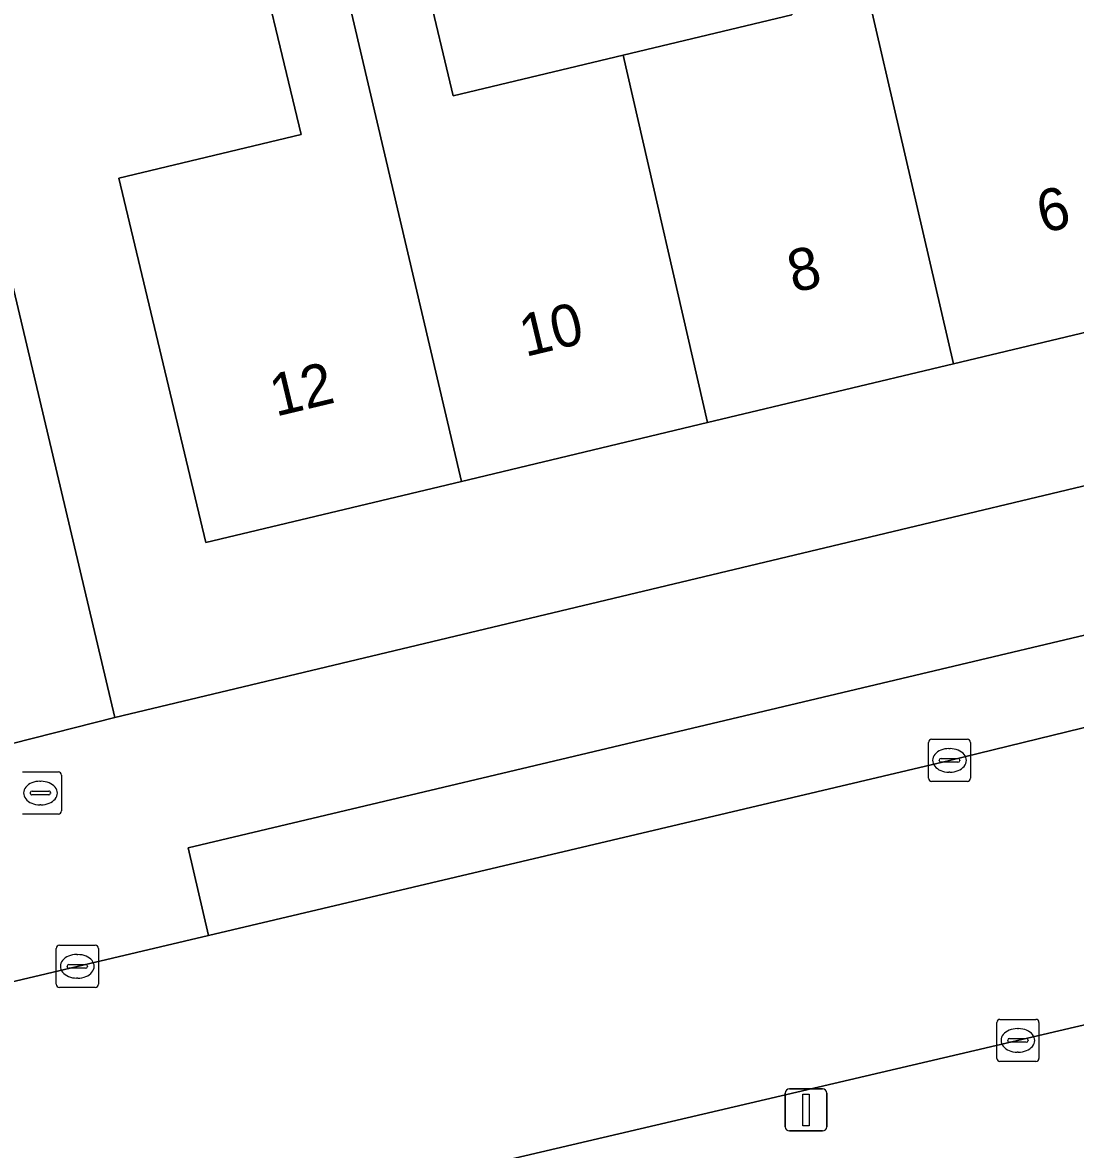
# Model space of a CAD drawing. Extents: x 158031 to 159244, y 380104 to 381214.
# Drawn here: x 158571.57 to 158596.57, y 380697.9 to 380724.66 of the extents above; entities that cross this region are included whole.
import ezdxf

# ---------------------------------------------------------------- set-up
doc = ezdxf.new("R2010")
doc.units = 0
for name, color, linetype in [('IMGEO_Brandkraan', 7, 'Continuous'), ('IMGEO_Erf', 7, 'Continuous'), ('IMGEO_Kolk', 7, 'Continuous'), ('IMGEO_Lichtmast', 7, 'Continuous'), ('IMGEO_Pand', 7, 'Continuous'), ('IMGEO_Pand_nummerreeks', 7, 'Continuous'), ('IMGEO_Parkeervlak_open', 7, 'Continuous'), ('IMGEO_Rijbaan_lokaal_gesloten', 7, 'Continuous'), ('IMGEO_Voetpad_open', 7, 'Continuous')]:
    doc.layers.add(name, color=color, linetype=linetype)

msp = doc.modelspace()

# ---------------------------------------------------------------- linework, layer by layer
at = {"layer": 'IMGEO_Brandkraan'}
for p, q in [((158571.568, 380706.867), (158572.42, 380706.867)), ((158572.494, 380706.793), (158572.494, 380705.941)), ((158571.795, 380706.41), (158572.193, 380706.41)), ((158571.981, 380706.647), (158572.006, 380706.647)), ((158571.752, 380706.361), (158571.752, 380706.373)), ((158572.19, 380706.324), (158571.792, 380706.324)), ((158572.236, 380706.373), (158572.236, 380706.361)), ((158572.42, 380705.867), (158571.568, 380705.867)), ((158572.004, 380706.087), (158571.979, 380706.087))]:
    msp.add_line(p, q, dxfattribs=at)
for points in [[(158571.568, 380706.867), (158572.42, 380706.867)], [(158572.494, 380706.793), (158572.494, 380705.941)], [(158572.42, 380705.867), (158571.568, 380705.867)]]:
    msp.add_lwpolyline(points, dxfattribs=at)
for centre, radius, start, end in [((158572.418, 380706.791), 0.0765, 1.552, 88.448), ((158572.418, 380706.791), 0.0765, 1.552, 88.448), ((158571.792, 380706.37), 0.0403, 85.8775, 175.7526), ((158572.197, 380706.372), 0.0386, 1.7309, 96.639), ((158571.789, 380706.36), 0.0366, 178.938, 274.7102), ((158572.193, 380706.367), 0.043, 264.8664, 352.4533), ((158572.418, 380705.943), 0.0765, 271.552, 358.448), ((158572.418, 380705.943), 0.0765, 271.552, 358.448)]:
    msp.add_arc(centre, radius, start, end, dxfattribs=at)
for centre, major_axis, ratio, start_param, end_param in [((158571.98, 380706.367), (-0.387, 0.002), 0.722429, 4.712389, 7.853982), ((158572.005, 380706.367), (-0.39, 0.002), 0.717154, 1.570796, 4.712389)]:
    msp.add_ellipse(centre, major_axis=major_axis, ratio=ratio, start_param=start_param, end_param=end_param, dxfattribs=at)
at = {"layer": 'IMGEO_Erf'}
for points in [[(158588.547, 380730.227), (158590.405, 380730.671), (158592.215, 380731.104), (158593.505, 380725.71), (158597.522, 380726.67), (158596.722, 380730.128), (158600.454, 380731.021), (158599.987, 380733.015), (158599.363, 380735.675), (158601.129, 380736.089), (158600.705, 380737.896), (158568.508, 380730.343), (158573.761, 380708.16), (158615.556, 380718.152)], [(158580.508, 380728.311), (158581.795, 380722.925), (158585.83, 380723.889), (158589.833, 380724.846)], [(158610.202, 380726.004), (158611.444, 380720.808), (158605.379, 380719.358), (158599.537, 380717.961), (158593.675, 380716.56), (158587.833, 380715.163), (158581.991, 380713.766), (158575.924, 380712.316), (158573.855, 380720.969), (158578.181, 380722.003), (158576.88, 380727.444)]]:
    msp.add_lwpolyline(points, dxfattribs=at)
at = {"layer": 'IMGEO_Kolk'}
for p, q in [((158593.078, 380706.717), (158593.078, 380707.569)), ((158593.153, 380707.643), (158594.005, 380707.643)), ((158594.079, 380707.569), (158594.079, 380706.717)), ((158593.566, 380707.423), (158593.591, 380707.423)), ((158593.337, 380707.137), (158593.337, 380707.149)), ((158593.775, 380707.1), (158593.377, 380707.1)), ((158593.38, 380707.186), (158593.778, 380707.186)), ((158593.821, 380707.149), (158593.821, 380707.137)), ((158593.589, 380706.863), (158593.564, 380706.863)), ((158594.005, 380706.643), (158593.153, 380706.643)), ((158572.367, 380701.826), (158572.367, 380702.678)), ((158572.442, 380702.752), (158573.294, 380702.752)), ((158573.368, 380702.678), (158573.368, 380701.826)), ((158572.855, 380702.532), (158572.88, 380702.532)), ((158572.626, 380702.246), (158572.626, 380702.258)), ((158573.064, 380702.209), (158572.666, 380702.209)), ((158572.669, 380702.295), (158573.067, 380702.295)), ((158573.11, 380702.258), (158573.11, 380702.246)), ((158572.878, 380701.972), (158572.853, 380701.972)), ((158573.294, 380701.752), (158572.442, 380701.752)), ((158594.702, 380700.067), (158594.702, 380700.919)), ((158594.777, 380700.993), (158595.629, 380700.993)), ((158595.703, 380700.919), (158595.703, 380700.067)), ((158595.004, 380700.536), (158595.402, 380700.536)), ((158595.19, 380700.773), (158595.215, 380700.773)), ((158594.961, 380700.487), (158594.961, 380700.499)), ((158595.399, 380700.45), (158595.001, 380700.45)), ((158595.445, 380700.499), (158595.445, 380700.487)), ((158595.629, 380699.993), (158594.777, 380699.993)), ((158595.213, 380700.213), (158595.188, 380700.213))]:
    msp.add_line(p, q, dxfattribs=at)
for points in [[(158593.078, 380706.717), (158593.078, 380707.569)], [(158593.153, 380707.643), (158594.005, 380707.643)], [(158594.079, 380707.569), (158594.079, 380706.717)], [(158594.005, 380706.643), (158593.153, 380706.643)], [(158572.367, 380701.826), (158572.367, 380702.678)], [(158572.442, 380702.752), (158573.294, 380702.752)], [(158573.368, 380702.678), (158573.368, 380701.826)], [(158573.294, 380701.752), (158572.442, 380701.752)], [(158594.702, 380700.067), (158594.702, 380700.919)], [(158594.777, 380700.993), (158595.629, 380700.993)], [(158595.703, 380700.919), (158595.703, 380700.067)], [(158595.629, 380699.993), (158594.777, 380699.993)]]:
    msp.add_lwpolyline(points, dxfattribs=at)
for centre, radius, start, end in [((158593.155, 380707.567), 0.0765, 91.552, 178.448), ((158593.155, 380707.567), 0.0765, 91.552, 178.448), ((158594.003, 380707.567), 0.0765, 1.552, 88.448), ((158594.003, 380707.567), 0.0765, 1.552, 88.448), ((158593.377, 380707.146), 0.0403, 85.8775, 175.7526), ((158593.374, 380707.136), 0.0366, 178.938, 274.7102), ((158593.778, 380707.143), 0.043, 264.8664, 352.4533), ((158593.782, 380707.148), 0.0386, 1.7309, 96.639), ((158593.155, 380706.719), 0.0765, 181.552, 268.448), ((158593.155, 380706.719), 0.0765, 181.552, 268.448), ((158594.003, 380706.719), 0.0765, 271.552, 358.448), ((158594.003, 380706.719), 0.0765, 271.552, 358.448), ((158572.444, 380702.676), 0.0765, 91.552, 178.448), ((158572.444, 380702.676), 0.0765, 91.552, 178.448), ((158573.292, 380702.676), 0.0765, 1.552, 88.448), ((158573.292, 380702.676), 0.0765, 1.552, 88.448), ((158572.666, 380702.255), 0.0403, 85.8775, 175.7526), ((158572.663, 380702.245), 0.0366, 178.938, 274.7102), ((158573.067, 380702.252), 0.043, 264.8664, 352.4533), ((158573.071, 380702.257), 0.0386, 1.7309, 96.639), ((158572.444, 380701.828), 0.0765, 181.552, 268.448), ((158572.444, 380701.828), 0.0765, 181.552, 268.448), ((158573.292, 380701.828), 0.0765, 271.552, 358.448), ((158573.292, 380701.828), 0.0765, 271.552, 358.448), ((158594.779, 380700.917), 0.0765, 91.552, 178.448), ((158594.779, 380700.917), 0.0765, 91.552, 178.448), ((158595.627, 380700.917), 0.0765, 1.552, 88.448), ((158595.627, 380700.917), 0.0765, 1.552, 88.448), ((158595.001, 380700.496), 0.0403, 85.8775, 175.7526), ((158595.406, 380700.498), 0.0386, 1.7309, 96.639), ((158594.998, 380700.486), 0.0366, 178.938, 274.7102), ((158595.402, 380700.493), 0.043, 264.8664, 352.4533), ((158594.779, 380700.069), 0.0765, 181.552, 268.448), ((158594.779, 380700.069), 0.0765, 181.552, 268.448), ((158595.627, 380700.069), 0.0765, 271.552, 358.448), ((158595.627, 380700.069), 0.0765, 271.552, 358.448)]:
    msp.add_arc(centre, radius, start, end, dxfattribs=at)
for centre, major_axis, ratio, start_param, end_param in [((158593.565, 380707.143), (-0.387, 0.002), 0.722429, 4.712389, 7.853982), ((158593.59, 380707.143), (-0.39, 0.002), 0.717154, 1.570796, 4.712389), ((158572.854, 380702.252), (-0.387, 0.002), 0.722429, 4.712389, 7.853982), ((158572.879, 380702.252), (-0.39, 0.002), 0.717154, 1.570796, 4.712389), ((158595.189, 380700.493), (-0.387, 0.002), 0.722429, 4.712389, 7.853982), ((158595.214, 380700.493), (-0.39, 0.002), 0.717154, 1.570796, 4.712389)]:
    msp.add_ellipse(centre, major_axis=major_axis, ratio=ratio, start_param=start_param, end_param=end_param, dxfattribs=at)
at = {"layer": 'IMGEO_Lichtmast'}
for p, q in [((158589.676, 380698.443), (158589.676, 380699.243)), ((158589.676, 380699.243), (158589.676, 380698.443)), ((158589.776, 380699.343), (158590.566, 380699.343)), ((158590.566, 380699.343), (158589.776, 380699.343)), ((158590.666, 380699.243), (158590.666, 380698.443)), ((158590.666, 380698.443), (158590.666, 380699.243)), ((158590.566, 380698.343), (158589.776, 380698.343)), ((158589.776, 380698.343), (158590.566, 380698.343))]:
    msp.add_line(p, q, dxfattribs=at)
msp.add_lwpolyline([(158590.096, 380699.218), (158590.246, 380699.218), (158590.246, 380698.468), (158590.096, 380698.468), (158590.096, 380699.218)], dxfattribs=at)
for centre, start, end in [((158589.776, 380699.243), 90, 180), ((158589.776, 380699.243), 90, 180), ((158590.566, 380699.243), 0, 90), ((158590.566, 380699.243), 360, 90), ((158589.776, 380698.443), 180, 270), ((158589.776, 380698.443), 180, 270), ((158590.566, 380698.443), 270, 0), ((158590.566, 380698.443), 270, 0)]:
    msp.add_arc(centre, 0.1, start, end, dxfattribs=at)
at = {"layer": 'IMGEO_Pand'}
for points in [[(158597.522, 380726.67), (158593.505, 380725.71), (158592.215, 380731.104), (158590.405, 380730.671), (158593.675, 380716.56), (158599.537, 380717.961), (158597.758, 380725.65)], [(158590.405, 380730.671), (158588.547, 380730.227), (158589.833, 380724.846), (158585.83, 380723.889), (158587.833, 380715.163), (158593.675, 380716.56)], [(158581.991, 380713.766), (158587.833, 380715.163), (158585.83, 380723.889), (158581.795, 380722.925), (158580.508, 380728.311), (158578.685, 380727.875)], [(158578.685, 380727.875), (158576.88, 380727.444), (158578.181, 380722.003), (158573.855, 380720.969), (158575.924, 380712.316), (158581.991, 380713.766)]]:
    msp.add_lwpolyline(points, close=True, dxfattribs=at)
at = {"layer": 'IMGEO_Parkeervlak_open'}
msp.add_lwpolyline([(158602.727, 380711.509), (158601.923, 380711.332), (158575.502, 380705.07), (158575.987, 380702.987), (158593.579, 380707.143), (158606.86, 380710.387)], dxfattribs=at)
at = {"layer": 'IMGEO_Rijbaan_lokaal_gesloten'}
for points in [[(158606.86, 380710.387), (158593.579, 380707.143), (158575.987, 380702.987), (158568.7, 380701.266), (158562.571, 380699.819), (158542.058, 380694.963), (158511.485, 380687.697), (158500, 380684.965), (158478.511, 380679.852), (158472.929, 380678.524), (158465.555, 380676.768), (158464.498, 380676.516), (158456.256, 380674.553), (158428.391, 380668.017)], [(158468.629, 380670.535), (158475.98, 380672.286), (158488.915, 380675.368), (158493.013, 380676.331), (158496.254, 380677.093), (158500, 380677.974), (158508.664, 380680), (158511.898, 380680.77), (158515.63, 380681.659), (158534.596, 380686.174), (158538.203, 380687.002), (158546.861, 380689.045), (158549.705, 380689.705), (158569.612, 380694.494), (158570.81, 380694.782), (158596.549, 380700.81), (158610.098, 380703.953)]]:
    msp.add_lwpolyline(points, dxfattribs=at)
at = {"layer": 'IMGEO_Voetpad_open'}
msp.add_lwpolyline([(158559.795, 380767.141), (158550.898, 380765.127), (158553.139, 380755.776), (158554.051, 380751.969), (158555.616, 380752.341), (158559.465, 380753.253), (158560.236, 380750), (158564.379, 380732.511), (158564.728, 380731.038), (158570.352, 380707.295), (158573.761, 380708.16), (158568.508, 380730.343), (158568.185, 380731.708), (158563.854, 380750)], close=True, dxfattribs=at)
for points in [[(158678.337, 380720.133), (158638.594, 380710.645), (158635.165, 380709.826), (158615.004, 380705.091), (158610.098, 380703.953), (158596.549, 380700.81), (158570.81, 380694.782), (158569.612, 380694.494), (158549.705, 380689.705), (158546.861, 380689.045), (158538.203, 380687.002), (158534.596, 380686.174), (158515.63, 380681.659), (158511.898, 380680.77), (158508.664, 380680), (158500, 380677.974), (158496.254, 380677.093), (158493.013, 380676.331), (158488.915, 380675.368), (158475.98, 380672.286), (158468.629, 380670.535)], [(158620.444, 380718.631), (158615.556, 380718.152), (158573.761, 380708.16), (158570.352, 380707.295), (158567.068, 380706.513), (158500, 380690.536), (158478.148, 380685.33), (158475.055, 380684.601), (158470.774, 380683.592), (158465.02, 380682.236), (158462.621, 380681.705), (158458.268, 380680.768), (158452.408, 380679.382), (158444.752, 380677.453), (158441.902, 380676.775), (158437.459, 380675.717), (158427.098, 380673.251), (158417.251, 380670.908), (158417.108, 380670.868)], [(158568.163, 380703.411), (158568.7, 380701.266), (158575.987, 380702.987), (158575.502, 380705.07), (158601.923, 380711.332), (158602.727, 380711.509)]]:
    msp.add_lwpolyline(points, dxfattribs=at)

# ---------------------------------------------------------------- texts
at = {"layer": 'IMGEO_Pand_nummerreeks'}
for s, rotation, p in [('6', 13.4473, (158595.791, 380719.656)), ('8', 13.4457, (158589.874, 380718.242)), ('10', 13.4457, (158583.506, 380716.721)), ('12', 13.4457, (158577.581, 380715.303))]:
    msp.add_text(s, height=1, rotation=rotation, dxfattribs=at).set_placement(p)

doc.saveas('drawing.dxf')
